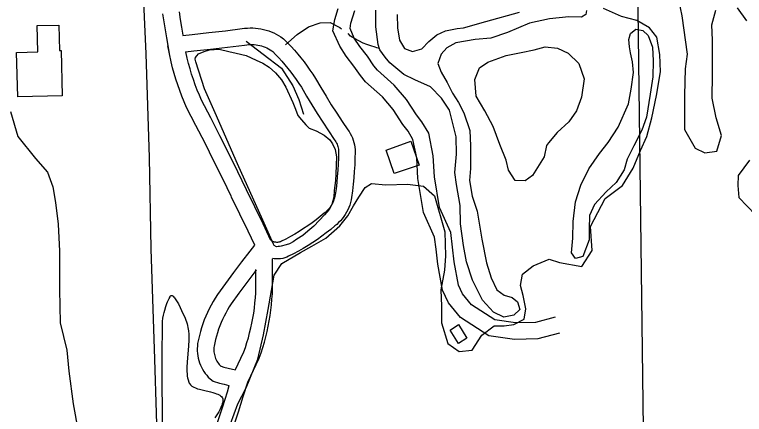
# Model space of a CAD drawing. Extents: x 3715084 to 3753216, y 488173 to 513963.
# Drawn here: x 3734024 to 3735343, y 496938 to 497660 of the extents above; entities that cross this region are included whole.
import ezdxf

# ---------------------------------------------------------------- set-up
doc = ezdxf.new("R2010")
doc.units = 0
for name, color, linetype in [('V-BLDG-OTLN', 7, 'Continuous'), ('V-GRID-MAJR', 7, 'Continuous'), ('V-ROAD-CNTR', 7, 'Continuous'), ('V-SITE-VEGE', 7, 'Continuous'), ('V-TOPO-SHOR', 7, 'Continuous')]:
    doc.layers.add(name, color=color, linetype=linetype)

msp = doc.modelspace()

# ---------------------------------------------------------------- linework, layer by layer
at = {"layer": 'V-BLDG-OTLN'}
for points in [[(3734029.629, 497511.81200000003), (3734027.737, 497591.918), (3734065.782, 497592.81700000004), (3734064.662, 497640.31), (3734103.99, 497641.239), (3734105.073, 497595.44200000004), (3734108.25, 497595.518), (3734110.183, 497513.717)], [(3734740.2660000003, 497431.45300000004), (3734754.992, 497388.51), (3734710.185, 497373.148), (3734695.774, 497415.183)], [(3734826.018, 497100.113), (3734841.3880000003, 497075.756), (3734826.393, 497066.282), (3734811.3200000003, 497090.158)]]:
    msp.add_lwpolyline(points, close=True, dxfattribs=at)
at = {"layer": 'V-GRID-MAJR'}
msp.add_spline([(3735199.485, 493788.957), (3735123.717, 499845.93700000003), (3735047.9050000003, 505906.385), (3734972.094, 511966.84500000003), (3734972.051, 511970.3)], degree=3, dxfattribs=at)
at = {"layer": 'V-ROAD-CNTR'}
for points in [[(3735008.9249430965, 497084.975803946), (3734969.6750215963, 497074.2208254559), (3734927.25810643, 497073.3708271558), (3734881.23319848, 497079.77181435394), (3734829.749301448, 497113.2347474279), (3734808.060344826, 497139.53869481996), (3734797.27836639, 497162.2706493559), (3734788.6633836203, 497209.38155513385), (3734785.877389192, 497236.75650038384), (3734783.190394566, 497258.16345756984), (3734763.1194347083, 497302.7693683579), (3734752.9984549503, 497363.90424608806), (3734750.897459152, 497401.4381710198), (3734744.0444728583, 497434.8371042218), (3734735.36349022, 497449.540074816), (3734725.6805095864, 497461.8370502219), (3734708.4295440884, 497489.0569957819), (3734688.764583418, 497511.62095065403), (3734658.18364458, 497538.8318962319), (3734649.06366282, 497550.016873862), (3734637.3266862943, 497567.34183921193), (3734623.444714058, 497585.3378032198), (3734611.627737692, 497603.0677677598), (3734599.1677626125, 497630.88271212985), (3734602.540755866, 497651.4646709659), (3734608.786743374, 497671.3986310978)], [(3734291.623510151, 497661.8914458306), (3734293.7364013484, 497646.96640875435), (3734295.968640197, 497632.51917248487), (3734298.386291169, 497618.10344726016), (3734303.427276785, 497590.21300580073)], [(3734321.482489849, 497665.0005541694), (3734323.413598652, 497651.35959124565), (3734325.5873598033, 497637.2908275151), (3734327.941708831, 497623.25255273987), (3734328.0327232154, 497622.74899419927), (3734344.7018900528, 497624.3710275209), (3734375.0339107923, 497627.5949995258), (3734405.335469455, 497631.0858569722), (3734435.487874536, 497634.8297417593), (3734439.7859357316, 497635.47214915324), (3734444.6779297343, 497635.95270796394), (3734449.5915465, 497636.18234941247), (3734454.5058978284, 497636.1634207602), (3734459.4190755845, 497635.89461108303), (3734464.31231624, 497635.3746080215), (3734469.1661775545, 497634.6070261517), (3734473.9759730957, 497633.5965549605), (3734478.7275961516, 497632.3412083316), (3734483.4102143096, 497630.8489714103), (3734488.015721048, 497629.1164292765), (3734492.5241136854, 497627.1539942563), (3734496.9235728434, 497624.9660911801), (3734501.206898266, 497622.5605661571), (3734505.37124922, 497619.93281923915), (3734510.172501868, 497616.5480281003), (3734517.4010905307, 497609.2209796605), (3734523.6551073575, 497602.58355492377), (3734529.7585865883, 497595.80364311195), (3734535.7057865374, 497588.8836051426), (3734541.489358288, 497581.8313052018), (3734547.1115338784, 497574.6495499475), (3734552.5681059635, 497567.33913581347), (3734557.856267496, 497559.9061982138), (3734562.9730066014, 497552.3526692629), (3734567.9883049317, 497544.5718373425), (3734577.4206729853, 497528.52274858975), (3734586.8446984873, 497512.93484213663), (3734596.4565271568, 497497.4602830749), (3734606.259661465, 497482.10966167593), (3734616.2503303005, 497466.8791384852), (3734626.347999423, 497451.894201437), (3734628.450368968, 497448.9759225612), (3734630.7420138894, 497445.3025314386), (3734632.7863417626, 497441.48064030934), (3734634.5690709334, 497437.531309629), (3734636.0842665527, 497433.47474728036), (3734637.3268270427, 497429.3203015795), (3734638.2884157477, 497425.0939956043), (3734638.9646274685, 497420.8195572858), (3734639.356106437, 497416.5041844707), (3734639.4539913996, 497412.32524952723), (3734639.1830459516, 497400.4015656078), (3734638.7050745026, 497388.6968943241), (3734638.019431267, 497377.0041187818), (3734637.1248540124, 497365.3244608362), (3734636.019528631, 497353.6622546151), (3734634.7076775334, 497342.0223901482), (3734633.142940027, 497330.05699849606), (3734632.2114817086, 497325.3465866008), (3734631.033231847, 497320.76977289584), (3734629.6047524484, 497316.26550381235), (3734627.9224609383, 497311.8462955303), (3734625.9974603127, 497307.52690056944), (3734623.832340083, 497303.32437787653), (3734621.438836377, 497299.25177664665), (3734618.8208797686, 497295.31754259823), (3734615.9840555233, 497291.5347049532), (3734612.939992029, 497287.9139483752), (3734609.697097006, 497284.4727074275), (3734606.2717208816, 497281.221029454), (3734602.9199259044, 497278.3760195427), (3734595.2710315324, 497272.04497771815), (3734587.3956519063, 497265.8468680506), (3734579.367654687, 497259.8471604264), (3734571.1938890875, 497254.0465910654), (3734562.8753173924, 497248.451027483), (3734554.4247090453, 497243.0630766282), (3734545.840085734, 497237.8873745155), (3734537.1300688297, 497232.9253546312), (3734528.301035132, 497228.18212478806), (3734519.193026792, 497223.5763104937), (3734515.8997748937, 497222.1088440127), (3734512.262618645, 497220.82626016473), (3734508.5280643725, 497219.84610449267), (3734504.730368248, 497219.1719659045), (3734500.885381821, 497218.80884456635), (3734497.0274434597, 497218.76054715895), (3734493.176976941, 497219.0254405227), (3734490.3468752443, 497219.4542438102)], [(3735000.996958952, 497113.909746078), (3734965.3450302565, 497104.140765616), (3734929.034102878, 497103.412767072), (3734891.981176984, 497108.56575676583), (3734849.9632610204, 497135.8767021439), (3734833.572293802, 497155.75466238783), (3734826.0783087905, 497171.55463078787), (3734818.389324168, 497213.6055466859), (3734815.687329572, 497240.14449360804), (3734812.396336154, 497266.3674411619), (3734792.0793767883, 497311.519350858), (3734782.860395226, 497367.202239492), (3734780.727399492, 497405.31216327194), (3734772.4244160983, 497445.775082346), (3734760.175440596, 497466.5220408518), (3734750.1984605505, 497479.1910155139), (3734732.547495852, 497507.04495980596), (3734710.1285406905, 497532.7669083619), (3734679.919601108, 497559.6478546), (3734673.1556146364, 497567.94483800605), (3734661.6446376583, 497584.9338040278), (3734647.8326652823, 497602.8397682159), (3734637.981684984, 497617.6197386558), (3734630.229700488, 497634.92270404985), (3734631.802697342, 497644.5186848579), (3734639.132682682, 497667.9106380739)], [(3734332.958256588, 497593.0865887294), (3734347.7401099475, 497594.5249724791), (3734378.336089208, 497597.7770004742), (3734408.9005305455, 497601.2981430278), (3734439.5541254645, 497605.1042582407), (3734443.472064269, 497605.6898508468), (3734446.846070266, 497606.02129203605), (3734450.2344535, 497606.17965058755), (3734453.628102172, 497606.1665792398), (3734457.0129244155, 497605.98138891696), (3734460.3816837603, 497605.6233919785), (3734463.7358224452, 497605.09297384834), (3734467.0560269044, 497604.3954450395), (3734470.3364038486, 497603.5287916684), (3734473.5677856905, 497602.49902858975), (3734476.740278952, 497601.30557072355), (3734479.849886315, 497599.95200574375), (3734482.8904271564, 497598.4399088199), (3734485.847101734, 497596.7794338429), (3734488.7127507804, 497594.9711807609), (3734490.697498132, 497593.5719718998), (3734495.8029094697, 497588.3970203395), (3734501.5868926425, 497582.25844507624), (3734507.231413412, 497575.98835688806), (3734512.728213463, 497569.59239485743), (3734518.0766417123, 497563.07069479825), (3734523.276466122, 497556.4284500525), (3734528.321894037, 497549.66886418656), (3734533.211732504, 497542.7958017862), (3734537.9429933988, 497535.81133073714), (3734542.4376950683, 497528.8381626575), (3734551.651327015, 497513.16125141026), (3734561.265301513, 497497.2591578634), (3734571.071472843, 497481.47171692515), (3734581.0743385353, 497465.8083383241), (3734591.2676696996, 497450.2688615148), (3734601.7320005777, 497434.739798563), (3734603.5256310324, 497432.25007743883), (3734604.759986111, 497430.27146856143), (3734605.8576582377, 497428.2193596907), (3734606.8149290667, 497426.098690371), (3734607.6297334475, 497423.91725271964), (3734608.2971729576, 497421.6856984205), (3734608.8135842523, 497419.41600439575), (3734609.1773725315, 497417.11644271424), (3734609.387893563, 497414.79581552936), (3734609.4460086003, 497412.3147504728), (3734609.1969540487, 497401.35443439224), (3734608.740925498, 497390.1871056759), (3734608.086568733, 497379.0278812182), (3734607.2331459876, 497367.88553916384), (3734606.1784713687, 497356.75774538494), (3734604.926322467, 497345.64760985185), (3734603.523059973, 497334.9170015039), (3734602.9465182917, 497332.00141339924), (3734602.186768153, 497329.0502271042), (3734601.265247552, 497326.1444961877), (3734600.1815390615, 497323.2977044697), (3734598.940539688, 497320.5130994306), (3734597.545659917, 497317.8056221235), (3734595.999163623, 497315.1742233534), (3734594.3131202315, 497312.64045740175), (3734592.4839444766, 497310.20129504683), (3734590.524007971, 497307.8700516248), (3734588.4369029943, 497305.6552925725), (3734586.222279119, 497303.552970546), (3734583.6480740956, 497301.3679804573), (3734576.426968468, 497295.3910222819), (3734569.136348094, 497289.6531319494), (3734561.7043453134, 497284.0988395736), (3734554.1381109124, 497278.7294089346), (3734546.4366826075, 497273.548972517), (3734538.613290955, 497268.5609233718), (3734530.667914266, 497263.77062548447), (3734522.6039311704, 497259.1766453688), (3734514.430964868, 497254.78587521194), (3734506.3109732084, 497250.6796895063), (3734504.7882251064, 497250.00115598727), (3734503.451381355, 497249.5297398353), (3734502.0879356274, 497249.1718955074), (3734500.691631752, 497248.92403409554), (3734499.284618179, 497248.7911554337), (3734497.870556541, 497248.77345284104), (3734496.459023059, 497248.87055947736), (3734495.056968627, 497249.082991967), (3734493.6813833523, 497249.40665909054), (3734492.3475877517, 497249.8390258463), (3734491.0355638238, 497250.38691582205), (3734489.775165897, 497251.03567378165), (3734488.5810619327, 497251.7807221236), (3734487.442119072, 497252.6277940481), (3734486.3747194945, 497253.56385449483), (3734486.6877670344, 497253.2403891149), (3734473.044237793, 497282.042156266), (3734458.131942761, 497313.0288865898), (3734443.046362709, 497343.8809756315)], [(3734416.068438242, 497330.7589435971), (3734400.3298515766, 497363.2875527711), (3734384.382247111, 497395.6543601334), (3734368.204491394, 497427.90618078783), (3734351.7934736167, 497460.0422637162), (3734334.9019566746, 497492.5439349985), (3734330.4216611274, 497502.75100413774), (3734326.309191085, 497512.7750852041), (3734322.438081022, 497522.8956276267), (3734318.812679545, 497533.10758897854), (3734315.43573402, 497543.4029274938), (3734312.3079049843, 497553.7776353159), (3734309.4332432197, 497564.2242740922), (3734306.7784856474, 497574.85376441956), (3734303.7717643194, 497589.3663841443), (3734301.00477448, 497603.62307533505)], [(3734443.0735617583, 497343.82505640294), (3734427.2881484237, 497376.4504472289), (3734411.245752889, 497409.0096398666), (3734394.971508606, 497441.4538192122), (3734378.4625263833, 497473.7817362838), (3734361.9760433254, 497505.5040650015), (3734358.038338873, 497514.4749958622), (3734354.2008089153, 497523.8289147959), (3734350.587918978, 497533.27437237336), (3734347.205320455, 497542.8024110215), (3734344.0542659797, 497552.4090725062), (3734341.136095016, 497562.08836468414), (3734338.45275678, 497571.83972590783), (3734336.0315143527, 497581.5342355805), (3734333.6246655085, 497593.15143524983)], [(3734458.106917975, 497243.4982836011), (3734445.9717622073, 497269.11584373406), (3734431.140057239, 497299.93511341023), (3734416.0956372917, 497330.70302436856)], [(3734457.697294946, 497243.7171510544), (3734449.1500404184, 497232.93137039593), (3734434.202763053, 497213.6153227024), (3734419.4778693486, 497194.13217959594), (3734404.973973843, 497174.4811232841), (3734390.4909866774, 497154.3780096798), (3734386.4396767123, 497147.9988145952), (3734382.6936118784, 497141.68106345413), (3734379.142694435, 497135.25209010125), (3734375.787119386, 497128.7158650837), (3734372.6343532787, 497122.0785189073), (3734369.6864720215, 497115.3484302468), (3734366.947987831, 497108.5320786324), (3734364.4170078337, 497101.6385164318), (3734362.0964690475, 497094.6662309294), (3734359.9923281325, 497087.62610833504), (3734358.105375, 497080.5263005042), (3734356.43689408, 497073.37475417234), (3734354.9073478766, 497065.7921580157), (3734354.3839494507, 497061.31113289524), (3734354.1394293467, 497056.9604487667), (3734354.1659972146, 497052.6071138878), (3734354.450626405, 497048.2655699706), (3734355.0055995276, 497043.93982055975), (3734355.8189081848, 497039.66457443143), (3734356.893531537, 497035.43958120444), (3734358.223703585, 497031.2946587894), (3734359.8025057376, 497027.2343392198), (3734361.6283612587, 497023.2800071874), (3734363.6868094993, 497019.44760140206), (3734365.9806363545, 497015.73819189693), (3734368.493337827, 497012.18496618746), (3734371.2157699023, 497008.78825144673), (3734374.145416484, 497005.56095378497), (3734377.2634517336, 497002.52014149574), (3734382.7238642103, 496997.81014271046), (3734394.2447682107, 496994.53380171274), (3734402.8251694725, 496992.3283386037), (3734411.455473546, 496990.34452885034), (3734412.057282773, 496990.22221049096)], [(3734419.8689326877, 496915.7062539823), (3734428.7196994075, 496942.90273961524), (3734437.3120657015, 496970.1822464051), (3734445.28846679, 496996.35430175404), (3734466.156215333, 497039.3941573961), (3734469.6177290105, 497049.4016247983), (3734472.6237574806, 497058.817261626), (3734475.40066226, 497068.3033759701), (3734477.9481882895, 497077.85400330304), (3734480.263031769, 497087.4631988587), (3734482.346437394, 497097.12555040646), (3734484.194638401, 497106.8369122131), (3734485.805877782, 497116.5894784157), (3734487.1809237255, 497126.3746166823), (3734488.3227940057, 497136.19262496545), (3734489.22404323, 497146.03783826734), (3734489.887305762, 497155.89958680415), (3734490.3222629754, 497165.98953327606), (3734490.1262218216, 497185.4067492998), (3734490.181656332, 497204.3297153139), (3734490.4136884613, 497219.16269900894)], [(3734460.8725108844, 497199.0598104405), (3734458.033236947, 497195.3906772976), (3734443.5141306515, 497176.17982040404), (3734429.2140261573, 497156.80487671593), (3734415.345013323, 497137.55399032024), (3734412.010323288, 497132.3031854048), (3734408.7323881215, 497126.7749365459), (3734405.6233055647, 497121.14590989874), (3734402.686880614, 497115.4261349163), (3734399.9296467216, 497109.6214810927), (3734397.3515279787, 497103.73556975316), (3734394.954012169, 497097.76792136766), (3734392.7369921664, 497091.7294835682), (3734390.7075309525, 497085.63176907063), (3734388.8676718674, 497079.475891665), (3734387.2166250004, 497073.2636994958), (3734385.75510592, 497066.99924582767), (3734384.5606521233, 497061.0778419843), (3734384.2860505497, 497058.72686710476), (3734384.1445706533, 497056.2095512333), (3734384.1600027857, 497053.6808861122), (3734384.325373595, 497051.1584300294), (3734384.6464004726, 497048.65617944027), (3734385.119091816, 497046.1714255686), (3734385.740468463, 497043.7284187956), (3734386.512296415, 497041.3233412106), (3734387.4274942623, 497038.9696607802), (3734388.4856387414, 497036.67799281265), (3734389.683190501, 497034.44839859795), (3734391.0093636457, 497032.3038081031), (3734392.466662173, 497030.24303381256), (3734394.0482300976, 497028.2697485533), (3734395.744583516, 497026.4010462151), (3734397.5525482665, 497024.6378585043), (3734397.3021357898, 497024.85385728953), (3734402.0832317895, 497023.49419828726), (3734409.920830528, 497021.4796613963), (3734417.804526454, 497019.6674711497), (3734423.2621601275, 497018.55820135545)], [(3734422.460214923, 497018.0352601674), (3734438.385784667, 497050.8818426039), (3734441.1482709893, 497058.8683752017), (3734443.9342425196, 497067.594738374), (3734446.50733774, 497076.38462402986), (3734448.8678117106, 497085.23399669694), (3734451.0129682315, 497094.1388011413), (3734452.943562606, 497103.09244959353), (3734454.6553615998, 497112.08708778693), (3734456.1481222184, 497121.1225215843), (3734457.4230762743, 497130.1953833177), (3734458.4812059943, 497139.2933750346), (3734459.31595677, 497148.4121617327), (3734459.930694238, 497157.55241319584), (3734460.315737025, 497166.4844667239), (3734460.125778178, 497185.2992507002), (3734460.1679009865, 497199.6781719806)], [(3734459.766930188, 497198.62144079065), (3734459.7494166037, 497198.00400616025), (3734460.5612366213, 497199.02844185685)], [(3734360.278243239, 496812.97326678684), (3734362.2809235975, 496824.4511792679), (3734364.5502995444, 496836.03629213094), (3734367.056843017, 496847.57399080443), (3734369.801457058, 496859.05762845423), (3734372.8883973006, 496870.89976990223), (3734382.369828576, 496898.27903182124), (3734391.3850673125, 496925.1237460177), (3734400.1483005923, 496952.0512603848), (3734408.6559342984, 496979.0617535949), (3734411.9999823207, 496990.0341970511)]]:
    msp.add_lwpolyline(points, dxfattribs=at)
at = {"layer": 'V-SITE-VEGE'}
for points in [[(3735223.932, 497687.26), (3735229.6890000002, 497657.77900000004), (3735239.276, 497588.56700000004), (3735236.063, 497562.293), (3735234.762, 497514.874), (3735234.74, 497452.711), (3735253.954, 497418.74100000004), (3735271.251, 497410.403), (3735293.042, 497413.60000000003), (3735301.384, 497441.793), (3735291.7830000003, 497473.838), (3735284.7460000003, 497509.086), (3735285.403, 497552.022), (3735285.426, 497614.183), (3735284.154, 497641.739), (3735291.211, 497668.011)], [(3734561.146, 497242.123), (3734586.785, 497256.211), (3734611.785, 497278.63300000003), (3734626.531, 497296.569), (3734636.789, 497314.51), (3734646.411, 497330.527), (3734657.31, 497347.827), (3734668.847, 497354.87), (3734695.122, 497352.938), (3734734.213, 497354.206), (3734763.048, 497350.35000000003), (3734782.91, 497333.04000000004), (3734801.469, 497267.67), (3734802.735, 497224.732), (3734800.805, 497198.46), (3734794.383, 497163.216), (3734795.653, 497133.737), (3734795.642, 497103.617), (3734807.162, 497065.803), (3734827.665, 497051.69800000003), (3734850.736, 497054.25200000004), (3734868.688, 497081.161), (3734890.483, 497097.815), (3734909.0670000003, 497097.809), (3734926.37, 497100.365), (3734944.958, 497109.972), (3734948.169, 497128.553), (3734943.051, 497152.906), (3734938.572, 497170.853), (3734941.7830000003, 497191.357), (3734961.014, 497206.091), (3734989.856, 497218.256), (3735009.079, 497212.483), (3735049.449, 497205.419), (3735068.045, 497234.249), (3735064.856, 497277.18700000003), (3735091.148, 497327.80100000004), (3735122.556, 497351.503), (3735141.793, 497382.895), (3735155.2630000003, 497414.931), (3735166.807, 497439.92100000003), (3735175.79, 497473.881), (3735184.1380000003, 497514.249), (3735191.201, 497556.542), (3735189.931, 497587.944), (3735184.816, 497619.346), (3735171.364, 497636.01300000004), (3735148.3000000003, 497649.479), (3735120.75, 497656.538), (3735088.068, 497671.29000000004)], [(3735329.664, 497672.484), (3735346.958, 497648.766)], [(3734016.585, 497484.965), (3734029.758, 497440.23600000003), (3734061.852, 497400.087), (3734083.631, 497375.425), (3734093.369, 497349.045), (3734097.944, 497320.949), (3734103.091, 497281.385), (3734105.366, 497232.647), (3734105.341, 497163.843), (3734106.466, 497103.637), (3734118.49, 497053.75), (3734121.916, 497015.905), (3734129.921, 496956.84500000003), (3734139.076, 496906.958)], [(3735351.994, 497397.556), (3735331.477, 497369.367), (3735330.828, 497351.425), (3735332.745, 497329.636), (3735362.85, 497298.224)], [(3734414.278, 496921.118), (3734427.75, 496957.001), (3734442.497, 496985.832), (3734463.666, 497037.733), (3734473.934, 497081.945), (3734482.282, 497127.441), (3734488.061, 497162.044), (3734493.2, 497189.598), (3734507.304, 497210.742), (3734540.636, 497230.59500000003), (3734561.146, 497242.123)], [(3734300.6550000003, 497141.571), (3734303.328, 497147.52), (3734304.937, 497150.657), (3734305.509, 497151.534), (3734306.109, 497152.14400000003), (3734306.7290000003, 497152.517), (3734307.3680000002, 497152.689), (3734308.018, 497152.681), (3734308.673, 497152.517), (3734309.3370000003, 497152.222), (3734310.68, 497151.288), (3734312.003, 497150.016), (3734313.289, 497148.509), (3734315.714, 497145.109), (3734317.975, 497141.42100000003), (3734319.974, 497137.841), (3734323.429, 497131.099), (3734325.917, 497125.903), (3734332.237, 497112.004), (3734333.697, 497108.512), (3734334.91, 497105.079), (3734335.907, 497101.71400000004), (3734336.716, 497098.419), (3734337.365, 497095.196), (3734338.269, 497088.878), (3734338.742, 497082.881), (3734338.906, 497077.208), (3734338.852, 497071.863), (3734338.348, 497061.803), (3734335.784, 497032.23600000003), (3734335.367, 497023.255), (3734335.41, 497016.13300000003), (3734335.739, 497010.939), (3734336.184, 497007.136), (3734336.643, 497004.338), (3734337.548, 497000.242), (3734338.742, 496996.26900000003), (3734339.508, 496994.518), (3734340.505, 496992.955), (3734341.693, 496991.561), (3734343.034, 496990.313), (3734344.503, 496989.195), (3734347.708, 496987.291), (3734351.191, 496985.71400000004), (3734354.769, 496984.413), (3734358.335, 496983.322), (3734365.3880000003, 496981.51900000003), (3734377.967, 496978.66000000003), (3734382.446, 496977.534), (3734386.139, 496976.463), (3734389.137, 496975.433), (3734391.549, 496974.443), (3734393.472, 496973.49700000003), (3734394.994, 496972.598), (3734396.1920000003, 496971.754), (3734397.964, 496970.132), (3734398.994, 496968.783), (3734399.5840000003, 496967.68700000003), (3734400.157, 496965.905), (3734400.333, 496963.939), (3734400.184, 496961.533), (3734399.838, 496959.19200000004), (3734399.326, 496956.919), (3734398.6720000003, 496954.711), (3734397.02, 496950.406), (3734395.051, 496946.347), (3734392.895, 496942.511), (3734390.644, 496938.89400000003), (3734385.981, 496932.038)], [(3734291.646, 496901.27900000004), (3734291.173, 496950.77900000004), (3734290.9450000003, 496987.903), (3734290.847, 497043.586), (3734291.072, 497099.271), (3734291.177, 497102.63800000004), (3734291.414, 497105.86), (3734292.197, 497112.01), (3734293.194, 497117.441), (3734294.276, 497122.17), (3734295.359, 497126.251), (3734297.503, 497133.17), (3734299.271, 497138.087), (3734300.6550000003, 497141.571)]]:
    msp.add_lwpolyline(points, dxfattribs=at)
for points in [[(3734491.975, 497245.507), (3734472.646, 497288.891), (3734426.961, 497390.902), (3734386.5500000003, 497482.94800000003), (3734367.221, 497526.332), (3734351.413, 497574.99100000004), (3734350.241, 497579.681), (3734350.829, 497582.609), (3734353.176, 497585.54000000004), (3734356.694, 497589.642), (3734366.66, 497593.742), (3734376.038, 497596.67100000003), (3734393.626, 497597.836), (3734411.21, 497593.726), (3734424.69, 497590.789), (3734442.274, 497586.09500000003), (3734460.4420000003, 497577.881), (3734472.751, 497572.601), (3734483.886, 497564.976), (3734495.6040000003, 497555.00800000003), (3734506.151, 497542.108), (3734514.3540000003, 497529.21), (3734526.654, 497501.65400000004), (3734531.923, 497489.343), (3734536.023, 497478.204), (3734542.467, 497469.996), (3734550.085, 497461.2), (3734556.5300000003, 497455.33400000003), (3734568.839, 497450.055), (3734583.49, 497442.43), (3734593.454, 497434.219), (3734598.725, 497426.597), (3734603.411, 497416.631), (3734605.752, 497403.147), (3734604.568, 497372.667), (3734603.9760000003, 497360.356), (3734601.625, 497342.186), (3734601.037, 497330.46400000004), (3734597.5130000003, 497316.982), (3734592.821, 497308.19200000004), (3734584.025, 497298.23), (3734574.6410000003, 497288.26900000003), (3734564.673, 497278.30700000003), (3734554.1180000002, 497268.93200000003), (3734544.738, 497261.315), (3734534.182, 497254.284), (3734527.733, 497249.598), (3734520.7, 497246.082), (3734514.835, 497244.325), (3734506.043, 497241.98600000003), (3734502.524, 497241.4), (3734500.179, 497241.4), (3734497.2490000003, 497240.81700000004), (3734493.147, 497243.162)], [(3734981.316, 497403.561), (3734960.244, 497369.552), (3734946.473, 497359.838), (3734928.656, 497360.655), (3734916.5130000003, 497379.288), (3734912.47, 497397.108), (3734901.1410000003, 497425.458), (3734889.004, 497457.86), (3734873.6240000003, 497486.212), (3734858.248, 497512.947), (3734855.829, 497542.91500000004), (3734863.937, 497563.968), (3734879.328, 497574.49100000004), (3734912.538, 497586.63), (3734939.269, 497591.477), (3734962.757, 497596.327), (3734983.006, 497601.992), (3735004.8740000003, 497599.555), (3735024.308, 497590.63800000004), (3735043.741, 497572.003), (3735053.451, 497544.461), (3735048.579, 497511.255), (3735039.659, 497486.153), (3735025.8850000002, 497466.719), (3735004.819, 497447.288), (3734988.615, 497428.66500000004), (3734985.373, 497423.80700000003)]]:
    msp.add_lwpolyline(points, close=True, dxfattribs=at)
at = {"layer": 'V-TOPO-SHOR'}
for points in [[(3734283.7320000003, 496842.821), (3734277.715, 497037.675), (3734271.023, 497237.26900000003), (3734267.701, 497402.355), (3734261.68, 497589.091), (3734252.285, 497803.57), (3734245.576, 497959.185), (3734241.566, 498090.444), (3734234.8510000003, 498229.82), (3734232.197, 498373.93200000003), (3734228.858, 498492.333), (3734226.204, 498635.76900000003), (3734217.4760000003, 498819.8), (3734212.11, 498946.32300000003)], [(3735057.561, 497667.798), (3735056.2770000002, 497660.11), (3735048.585, 497655.62700000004), (3735025.5160000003, 497656.276), (3734990.911, 497652.44200000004), (3734954.381, 497644.766), (3734914.643, 497628.12), (3734884.521, 497617.878), (3734856.325, 497615.324), (3734821.574, 497609.465), (3734805.061, 497600.038), (3734794.839, 497589.036), (3734789.021, 497571.773), (3734794.784, 497556.391), (3734805.671, 497537.803), (3734815.276, 497518.575), (3734826.164, 497501.26900000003), (3734835.769, 497482.681), (3734846.6520000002, 497450.636), (3734847.924, 497423.08), (3734847.913, 497399.371), (3734847.907, 497382.06700000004), (3734845.978, 497360.281), (3734851.094, 497332.08400000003), (3734860.056, 497305.16500000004), (3734868.369, 497254.536), (3734876.684, 497211.60000000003), (3734885.003, 497184.683), (3734895.2490000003, 497162.89), (3734908.702, 497153.273), (3734923.44, 497149.423), (3734933.049, 497141.087), (3734936.889, 497127.63), (3734925.991, 497117.38), (3734908.0470000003, 497113.542), (3734889.465, 497122.52), (3734869.61, 497144.31700000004), (3734851.68, 497180.208), (3734840.7970000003, 497213.53500000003), (3734835.042, 497243.014), (3734829.9280000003, 497282.106), (3734829.299, 497315.429), (3734822.9050000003, 497353.239), (3734819.708, 497375.03), (3734822.926, 497408.351), (3734822.295, 497439.11), (3734810.1380000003, 497487.818), (3734795.407, 497508.969), (3734775.549, 497529.484), (3734747.359, 497542.311), (3734727.495, 497551.93), (3734702.069, 497573.346), (3734693.543, 497583.343), (3734684.389, 497596.544), (3734681.376, 497606.417), (3734676.901, 497637.819), (3734676.914, 497667.93700000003)], [(3734715.361, 497660.233), (3734715.991, 497636.523), (3734719.379, 497614.218), (3734728.415, 497598.887), (3734743.349, 497593.378), (3734760.253, 497598.088), (3734772.375, 497611.511), (3734787.119, 497623.68), (3734802.501, 497630.723), (3734823.651, 497635.202), (3734835.185, 497636.48), (3734875.561, 497648), (3734936.3710000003, 497664.84500000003)], [(3734513.876, 497605.61), (3734534.637, 497624.413), (3734555.148, 497637.862), (3734576.2970000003, 497645.544), (3734594.24, 497646.179), (3734611.539, 497637.20300000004), (3734614.906, 497634.661)], [(3735133.8000000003, 497615.224), (3735137.007, 497626.117), (3735146.6240000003, 497633.803), (3735159.4390000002, 497631.235), (3735169.048, 497622.261), (3735176.73, 497601.11100000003), (3735178.004, 497576.75800000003), (3735177.353, 497547.922), (3735172.853, 497516.522), (3735165.79, 497474.87200000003), (3735157.45, 497451.16500000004), (3735143.342, 497422.974), (3735131.1580000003, 497399.266), (3735125.383, 497380.04600000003), (3735111.276, 497356.979), (3735093.327, 497340.325), (3735072.171, 497317.262), (3735063.193, 497297.401), (3735062.544, 497272.409), (3735062.536, 497253.184), (3735050.989, 497223.071), (3735037.532, 497219.87200000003), (3735030.486, 497230.126), (3735033.061, 497256.4), (3735033.71, 497286.518), (3735037.568, 497321.762), (3735047.1920000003, 497351.878), (3735061.9420000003, 497381.35000000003), (3735081.177, 497409.539), (3735096.563, 497429.398), (3735114.518, 497456.94800000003), (3735133.759, 497499.235), (3735138.252, 497525.507), (3735142.75, 497555.625), (3735140.835, 497574.849), (3735136.995, 497590.871), (3735135.078, 497601.766), (3735133.8000000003, 497615.224)], [(3734683.68, 497598.86600000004), (3734678.5700000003, 497600.441), (3734675.8200000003, 497601.228), (3734667.5670000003, 497603.982), (3734660.4930000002, 497606.344), (3734654.203, 497608.705), (3734646.343, 497612.637), (3734638.485, 497616.965), (3734634.162, 497619.326), (3734631.018, 497621.292), (3734626.6950000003, 497626.011)], [(3734442.735, 497612.32), (3734473.105, 497588.55100000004), (3734506.418, 497563.547), (3734526.912, 497531.49700000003), (3734537.7970000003, 497507.143), (3734546.1180000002, 497480.224)]]:
    msp.add_lwpolyline(points, dxfattribs=at)

doc.saveas('drawing.dxf')
